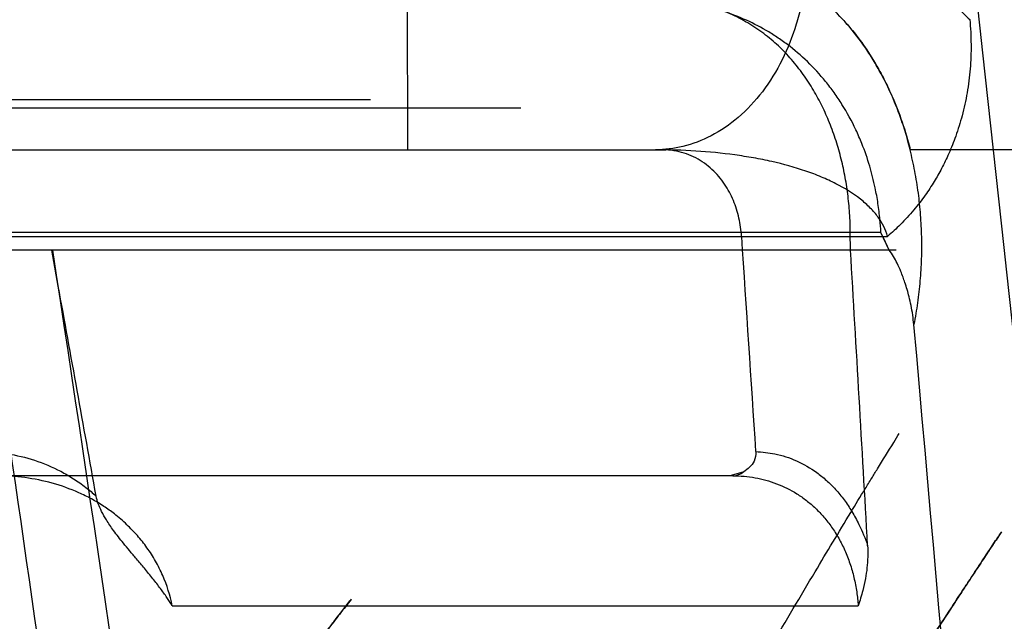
# Model space of a CAD drawing. Header units: millimetres. Extents: x 0 to 297, y 0 to 210.
# Tile 289 of 438: x 147.1348 to 147.2525, y 159.2896 to 159.3615. Entities that reach past the tile are written whole.
import ezdxf

# ---------------------------------------------------------------- set-up
doc = ezdxf.new("R2010")
doc.units = ezdxf.units.MM
doc.header["$LTSCALE"] = 16.335
doc.layers.add('INTFCLR_1', color=7, linetype='CONTINUOUS')
doc.layers.add('INTFCLR_144815', color=7, linetype='CONTINUOUS')

msp = doc.modelspace()

# ---------------------------------------------------------------- linework, layer by layer
at = {"layer": 'INTFCLR_1', "color": 6, "linetype": 'Continuous'}
for p, q in [((146.83264, 159.35199), (147.17673, 159.35199)), ((146.83264, 159.35102), (147.19471, 159.35102))]:
    msp.add_line(p, q, dxfattribs=at)
at = {"layer": 'INTFCLR_1', "color": 9, "linetype": 'Continuous'}
msp.add_open_spline([(147.15454, 159.26636), (147.15524, 159.26728), (147.15659, 159.26907), (147.15917, 159.27246), (147.16305, 159.27753), (147.16702, 159.28268), (147.17013, 159.28668), (147.17146, 159.28839), (147.17278, 159.29007), (147.17336, 159.29082), (147.17453, 159.29231), (147.17374, 159.29131), (147.17307, 159.29045), (147.17044, 159.28709), (147.16643, 159.28192), (147.16209, 159.27629), (147.15902, 159.27226), (147.15773, 159.27056), (147.15565, 159.26783), (147.15074, 159.26133), (147.14267, 159.25046), (147.13421, 159.23879), (147.12843, 159.23063), (147.12563, 159.22662), (147.1237, 159.22385), (147.11823, 159.21594), (147.10916, 159.20245), (147.09712, 159.18355), (147.08721, 159.16686), (147.08042, 159.1546), (147.07655, 159.14732), (147.07074, 159.13606), (147.06246, 159.11861), (147.0545, 159.09843), (147.05011, 159.08482), (147.04824, 159.07837), (147.04703, 159.07401), (147.04394, 159.06194), (147.04103, 159.04628), (147.03957, 159.03042), (147.03922, 159.02241), (147.03912, 159.01781), (147.03908, 159.00644), (147.04009, 158.99172), (147.04259, 158.97613), (147.04416, 158.96845), (147.04514, 158.96409), (147.04669, 158.95763), (147.04929, 158.94813), (147.05458, 158.93181), (147.06077, 158.9161), (147.06678, 158.9028), (147.07031, 158.89543), (147.07556, 158.88482), (147.08365, 158.86967), (147.09481, 158.85061), (147.10328, 158.83709), (147.10884, 158.82851), (147.11236, 158.82316), (147.11818, 158.81443), (147.12607, 158.80296), (147.1323, 158.79416), (147.13524, 158.79007)], degree=3, knots=[0, 0, 0, 0, 0.005797, 0.01133, 0.021476, 0.037955, 0.044218, 0.046836, 0.0491, 0.054387, 0.05482, 0.055229, 0.05859, 0.062716, 0.075143, 0.092818, 0.098027, 0.100749, 0.103544, 0.115354, 0.141812, 0.171787, 0.188025, 0.192212, 0.196449, 0.205034, 0.240697, 0.278371, 0.31799, 0.338541, 0.349008, 0.35957, 0.402408, 0.446323, 0.46879, 0.474471, 0.480178, 0.491596, 0.537273, 0.560271, 0.571849, 0.577661, 0.58346, 0.629177, 0.651777, 0.663046, 0.668676, 0.674302, 0.696525, 0.718311, 0.760793, 0.781563, 0.791836, 0.801994, 0.841252, 0.878375, 0.913316, 0.92169, 0.929872, 0.945621, 0.974598, 1, 1, 1, 1], dxfattribs=at)
at = {"layer": 'INTFCLR_144815', "color": 9, "linetype": 'Continuous'}
for p, q in [((147.18111, 159.36398), (147.18116, 159.34599)), ((146.28273, 159.34598), (147.21082, 159.34598)), ((147.33816, 159.34598), (147.24123, 159.34598)), ((147.09067, 159.33562), (147.23856, 159.33562)), ((147.23778, 159.33607), (147.09334, 159.33607)), ((147.22008, 159.30698), (147.13105, 159.30698)), ((147.15303, 159.29144), (147.23506, 159.29144))]:
    msp.add_line(p, q, dxfattribs=at)
at = {"layer": 'INTFCLR_144815', "color": 6, "linetype": 'Continuous'}
for p, q in [((147.17397, 159.34598), (147.18116, 159.34599)), ((147.21082, 159.34598), (147.2113, 159.34599)), ((147.2113, 159.34599), (147.21208, 159.34597)), ((147.23414, 159.33398), (147.23412, 159.33607)), ((147.23875, 159.33398), (147.23778, 159.33607)), ((147.23875, 159.33398), (147.23812, 159.33536)), ((147.2396, 159.33398), (147.07472, 159.33398)), ((147.1394, 159.32968), (147.13862, 159.33398)), ((147.22137, 159.30747), (147.21989, 159.30701))]:
    msp.add_line(p, q, dxfattribs=at)
for centre, major_axis, ratio, start_param, end_param in [((146.83264, 157.87813), (0, 3.25453), 0.133505, -1.115285, -1.106455), ((146.83264, 158.00704), (0, 3.28715), 0.133505, -1.166995, -1.155268), ((146.83264, 156.19081), (0, 3.89003), 0.133505, -0.642762, -0.631908), ((146.83264, 157.39909), (0, 3.54018), 0.13772, -1.076469, -0.995551)]:
    msp.add_ellipse(centre, major_axis=major_axis, ratio=ratio, start_param=start_param, end_param=end_param, dxfattribs=at)
at = {"layer": 'INTFCLR_144815', "color": 9, "linetype": 'Continuous'}
for points, knots in [([(147.29393, 159.0763), (147.28852, 159.13403), (147.27585, 159.26171), (147.25403, 159.45523), (147.22861, 159.65116), (147.20989, 159.77702), (147.20029, 159.83706)], [0, 0, 0, 0, 0.226896, 0.502094, 0.762044, 1, 1, 1, 1]), ([(147.28159, 159.03809), (147.28054, 159.04995), (147.27429, 159.11955), (147.26162, 159.25139), (147.24863, 159.37122), (147.24143, 159.43336)], [0, 0, 0, 0, 0.089951, 0.527612, 1, 1, 1, 1]), ([(147.22898, 159.36977), (147.22897, 159.36941), (147.22896, 159.3687), (147.22887, 159.36725), (147.22867, 159.36541), (147.22826, 159.36319), (147.22749, 159.36024), (147.2261, 159.35671), (147.22377, 159.35291), (147.22088, 159.34981), (147.21763, 159.34756), (147.21423, 159.34626), (147.21192, 159.34598), (147.21082, 159.34598)], [0, 0, 0, 0, 0.032266, 0.065059, 0.132003, 0.200403, 0.269701, 0.408562, 0.543993, 0.672109, 0.790738, 0.899651, 1, 1, 1, 1]), ([(147.24129, 159.34598), (147.24119, 159.34638), (147.2409, 159.34746), (147.24036, 159.34921), (147.23941, 159.3518), (147.23829, 159.35425), (147.237, 159.35653), (147.23567, 159.35862), (147.23384, 159.36099), (147.2318, 159.36307), (147.23007, 159.36451), (147.22834, 159.36579), (147.22521, 159.36767), (147.22179, 159.36894), (147.21879, 159.36955), (147.21676, 159.36984), (147.21523, 159.36992), (147.21421, 159.36993)], [0, 0, 0, 0, 0.031385, 0.086406, 0.140152, 0.242977, 0.292516, 0.340948, 0.433363, 0.521272, 0.564017, 0.605736, 0.686608, 0.843342, 0.882469, 0.921535, 1, 1, 1, 1]), ([(147.22898, 159.36977), (147.23067, 159.36977), (147.23407, 159.36948), (147.23819, 159.36831), (147.24133, 159.3669), (147.24361, 159.36558), (147.24543, 159.36427), (147.24703, 159.36291), (147.2479, 159.36208), (147.24841, 159.36155)], [0, 0, 0, 0, 0.234394, 0.469087, 0.588647, 0.709782, 0.833917, 0.89765, 1, 1, 1, 1]), ([(147.22412, 159.36799), (147.22564, 159.36736), (147.22786, 159.36617), (147.23023, 159.3644), (147.23155, 159.36325), (147.23253, 159.36231), (147.23348, 159.36131), (147.23471, 159.35987), (147.23616, 159.35791), (147.23745, 159.35578), (147.2384, 159.35395), (147.23982, 159.35091), (147.24073, 159.34821), (147.24129, 159.34598)], [0, 0, 0, 0, 0.170529, 0.259631, 0.305622, 0.352469, 0.400208, 0.448719, 0.548338, 0.652425, 0.706538, 0.761665, 1, 1, 1, 1]), ([(147.23778, 159.33607), (147.23775, 159.3366), (147.23767, 159.33777), (147.23745, 159.33956), (147.23706, 159.34169), (147.23646, 159.34409), (147.23566, 159.3464), (147.23458, 159.34889), (147.23347, 159.35093), (147.2322, 159.35282), (147.23087, 159.35457), (147.22906, 159.35655), (147.22704, 159.35827), (147.22535, 159.35947), (147.22363, 159.36054), (147.22051, 159.36212), (147.21715, 159.36316), (147.2142, 159.36367), (147.2122, 159.36391), (147.21069, 159.36398), (147.20968, 159.36398)], [0, 0, 0, 0, 0.036151, 0.079844, 0.122959, 0.183646, 0.248659, 0.289408, 0.368205, 0.40665, 0.444582, 0.518034, 0.589357, 0.624587, 0.659305, 0.727544, 0.862762, 0.896926, 0.931126, 1, 1, 1, 1]), ([(147.23856, 159.33562), (147.23835, 159.33644), (147.23772, 159.33766), (147.23651, 159.33907), (147.23488, 159.34051), (147.23288, 159.34173), (147.23065, 159.34276), (147.22811, 159.34371), (147.2254, 159.34446), (147.22292, 159.34496), (147.22144, 159.3452), (147.21914, 159.34554), (147.2156, 159.34588), (147.21243, 159.34598), (147.21082, 159.34598)], [0, 0, 0, 0, 0.081389, 0.128149, 0.178905, 0.290298, 0.351281, 0.415364, 0.550349, 0.6216, 0.6581, 0.694872, 0.844842, 1, 1, 1, 1]), ([(147.24123, 159.34598), (147.24144, 159.34513), (147.24182, 159.34342), (147.24224, 159.34081), (147.24251, 159.33819), (147.24264, 159.33555), (147.24263, 159.33292), (147.24247, 159.33029), (147.24218, 159.32768), (147.24189, 159.32595), (147.24172, 159.32509)], [0, 0, 0, 0, 0.124489, 0.250109, 0.375248, 0.500683, 0.625737, 0.75041, 0.875409, 1, 1, 1, 1]), ([(147.15754, 159.1336), (147.15537, 159.15085), (147.14682, 159.21772), (147.13755, 159.28449), (147.13019, 159.33398)], [0, 0, 0, 0, 0.257866, 1, 1, 1, 1]), ([(147.1744, 159.07351), (147.17163, 159.09611), (147.16068, 159.18306), (147.14854, 159.26986), (147.13875, 159.33398)], [0, 0, 0, 0, 0.259846, 1, 1, 1, 1]), ([(147.15754, 159.1336), (147.15824, 159.13628), (147.16091, 159.14599), (147.16602, 159.16231), (147.17321, 159.18212), (147.17903, 159.1964), (147.18301, 159.20561), (147.18561, 159.21151), (147.19011, 159.22139), (147.19654, 159.23476), (147.20419, 159.24975), (147.20986, 159.26034), (147.21323, 159.26647), (147.2144, 159.26858), (147.21608, 159.27161), (147.21948, 159.27764), (147.22435, 159.28611), (147.22956, 159.29493), (147.23332, 159.30118), (147.23558, 159.3049), (147.23665, 159.30664), (147.23778, 159.30849), (147.23888, 159.31027), (147.23976, 159.31169), (147.23998, 159.31205)], [0, 0, 0, 0, 0.042103, 0.153122, 0.25987, 0.362549, 0.387587, 0.412353, 0.460709, 0.552576, 0.637959, 0.71664, 0.735219, 0.744339, 0.753339, 0.787859, 0.849708, 0.901786, 0.943681, 0.960615, 0.968033, 0.974699, 0.993548, 1, 1, 1, 1]), ([(147.12997, 159.30987), (147.13108, 159.30987), (147.13332, 159.3097), (147.13661, 159.30892), (147.13924, 159.30781), (147.14125, 159.30665), (147.14266, 159.30565), (147.14353, 159.30492), (147.14393, 159.30456)], [0, 0, 0, 0, 0.219449, 0.438734, 0.661491, 0.776561, 0.894623, 1, 1, 1, 1]), ([(147.22283, 159.30987), (147.22359, 159.30984), (147.2248, 159.3097), (147.22642, 159.30928), (147.22814, 159.30862), (147.22979, 159.30766), (147.2313, 159.30644), (147.23239, 159.30535), (147.23341, 159.3041), (147.23434, 159.3027), (147.23533, 159.30088), (147.2359, 159.29948), (147.23619, 159.29862)], [0, 0, 0, 0, 0.122556, 0.195168, 0.268614, 0.419482, 0.499077, 0.581644, 0.667598, 0.758038, 0.852833, 1, 1, 1, 1]), ([(147.15303, 159.29144), (147.15279, 159.29267), (147.15221, 159.29451), (147.15107, 159.29678), (147.15005, 159.29838), (147.1489, 159.29983), (147.1476, 159.30119), (147.14625, 159.30235), (147.14482, 159.30337), (147.1434, 159.30422), (147.14137, 159.30522), (147.13872, 159.30617), (147.13542, 159.30683), (147.13317, 159.30698), (147.13205, 159.30698)], [0, 0, 0, 0, 0.133327, 0.201907, 0.26867, 0.334246, 0.39832, 0.468461, 0.522369, 0.583547, 0.643894, 0.762456, 0.880783, 1, 1, 1, 1]), ([(147.22008, 159.30698), (147.22097, 159.30698), (147.22231, 159.30686), (147.22404, 159.30647), (147.22575, 159.30591), (147.22738, 159.3051), (147.22889, 159.30404), (147.22998, 159.3031), (147.23099, 159.30204), (147.23192, 159.30083), (147.23276, 159.2995), (147.23349, 159.29805), (147.2341, 159.29648), (147.23458, 159.29481), (147.2349, 159.29312), (147.23502, 159.29199), (147.23506, 159.29144)], [0, 0, 0, 0, 0.111729, 0.167551, 0.223554, 0.336669, 0.395151, 0.454927, 0.516226, 0.579824, 0.64564, 0.713503, 0.784146, 0.85669, 0.930987, 1, 1, 1, 1]), ([(147.15986, 159.09841), (147.16098, 159.10433), (147.16266, 159.11203), (147.16503, 159.12144), (147.16693, 159.12849), (147.17043, 159.14048), (147.176, 159.15699), (147.18341, 159.17593), (147.19002, 159.19101), (147.19482, 159.2012), (147.19755, 159.20684), (147.20153, 159.21488), (147.20746, 159.22633), (147.21535, 159.2407), (147.2212, 159.25084), (147.22497, 159.25721), (147.22731, 159.26113), (147.23112, 159.26742), (147.23615, 159.27553), (147.24152, 159.28399), (147.24512, 159.28955), (147.2472, 159.29271), (147.24829, 159.29438), (147.24943, 159.29611), (147.25066, 159.29796), (147.25136, 159.29902), (147.25256, 159.30081), (147.25071, 159.29804), (147.24996, 159.29691), (147.24875, 159.29507), (147.24766, 159.29342), (147.24532, 159.28985), (147.24145, 159.28388), (147.23608, 159.27543), (147.23107, 159.26733), (147.22757, 159.26155), (147.22583, 159.25865), (147.22463, 159.25663), (147.22116, 159.25076), (147.21532, 159.24064), (147.20744, 159.22629), (147.20081, 159.21349), (147.19618, 159.20403), (147.19349, 159.19838), (147.18939, 159.18958), (147.18341, 159.17592), (147.176, 159.15697), (147.17042, 159.14044), (147.16692, 159.12845), (147.16502, 159.1214), (147.16265, 159.112), (147.16098, 159.10432), (147.15986, 159.09841)], [0, 0, 0, 0, 0.040438, 0.052843, 0.065179, 0.089471, 0.136654, 0.182117, 0.225934, 0.247225, 0.257692, 0.267989, 0.307473, 0.344204, 0.378078, 0.386079, 0.393879, 0.408741, 0.435419, 0.457928, 0.476049, 0.479857, 0.483352, 0.489366, 0.494063, 0.497409, 0.5, 0.502785, 0.510923, 0.513801, 0.517003, 0.524311, 0.542386, 0.564839, 0.591486, 0.606348, 0.610222, 0.614147, 0.62214, 0.655969, 0.692631, 0.732018, 0.752723, 0.763321, 0.77403, 0.817893, 0.8634, 0.910625, 0.934938, 0.947266, 0.959637, 1, 1, 1, 1]), ([(147.15986, 159.09841), (147.16098, 159.10433), (147.16266, 159.11203), (147.16503, 159.12144), (147.16693, 159.12849), (147.17043, 159.14048), (147.176, 159.15699), (147.18341, 159.17593), (147.19002, 159.19101), (147.19482, 159.2012), (147.19755, 159.20684), (147.20153, 159.21488), (147.20746, 159.22633), (147.21535, 159.2407), (147.2212, 159.25084), (147.22497, 159.25721), (147.22731, 159.26113), (147.23112, 159.26742), (147.23615, 159.27553), (147.24152, 159.28399), (147.24512, 159.28955), (147.2472, 159.29271), (147.24829, 159.29438), (147.24943, 159.29611), (147.25066, 159.29796), (147.25136, 159.29902), (147.25256, 159.30081), (147.25071, 159.29804), (147.24996, 159.29691), (147.24875, 159.29507), (147.24766, 159.29342), (147.24532, 159.28985), (147.24145, 159.28388), (147.23608, 159.27543), (147.23107, 159.26733), (147.22757, 159.26155), (147.22583, 159.25865), (147.22463, 159.25663), (147.22116, 159.25076), (147.21532, 159.24064), (147.20744, 159.22629), (147.20081, 159.21349), (147.19618, 159.20403), (147.19349, 159.19838), (147.18939, 159.18958), (147.18341, 159.17592), (147.176, 159.15697), (147.17042, 159.14044), (147.16692, 159.12845), (147.16502, 159.1214), (147.16265, 159.112), (147.16098, 159.10432), (147.15986, 159.09841)], [0, 0, 0, 0, 0.040438, 0.052843, 0.065179, 0.089471, 0.136654, 0.182117, 0.225934, 0.247225, 0.257692, 0.267989, 0.307473, 0.344204, 0.378078, 0.386079, 0.393879, 0.408741, 0.435419, 0.457928, 0.476049, 0.479857, 0.483352, 0.489366, 0.494063, 0.497409, 0.5, 0.502785, 0.510923, 0.513801, 0.517003, 0.524311, 0.542386, 0.564839, 0.591486, 0.606348, 0.610222, 0.614147, 0.62214, 0.655969, 0.692631, 0.732018, 0.752723, 0.763321, 0.77403, 0.817893, 0.8634, 0.910625, 0.934938, 0.947266, 0.959637, 1, 1, 1, 1])]:
    msp.add_open_spline(points, degree=3, knots=knots, dxfattribs=at)
at = {"layer": 'INTFCLR_144815', "color": 6, "linetype": 'Continuous'}
for points, knots in [([(147.23412, 159.33607), (147.23412, 159.33685), (147.23406, 159.3384), (147.23384, 159.34069), (147.23348, 159.34294), (147.23299, 159.34515), (147.23235, 159.34734), (147.23157, 159.34944), (147.23065, 159.35146), (147.22959, 159.35339), (147.22835, 159.35525), (147.22693, 159.35701), (147.22533, 159.35864), (147.22356, 159.36009), (147.2216, 159.36136), (147.2202, 159.36206), (147.21947, 159.36237)], [0, 0, 0, 0, 0.073105, 0.146073, 0.216864, 0.287802, 0.359193, 0.431246, 0.498718, 0.567998, 0.638634, 0.709324, 0.780757, 0.852955, 0.925156, 1, 1, 1, 1]), ([(147.24841, 159.36155), (147.2485, 159.36056), (147.2486, 159.35859), (147.24849, 159.35567), (147.24813, 159.35282), (147.24754, 159.35013), (147.24679, 159.3477), (147.24595, 159.3456), (147.24508, 159.34379), (147.24414, 159.34213), (147.24305, 159.34047), (147.24171, 159.33873), (147.2402, 159.33708), (147.2391, 159.33607), (147.23856, 159.33562)], [0, 0, 0, 0, 0.103346, 0.204454, 0.304064, 0.401737, 0.490835, 0.568803, 0.637461, 0.699404, 0.767273, 0.844662, 0.926959, 1, 1, 1, 1]), ([(147.22112, 159.33562), (147.2211, 159.33599), (147.22102, 159.33672), (147.22082, 159.33781), (147.22053, 159.33888), (147.22015, 159.33992), (147.21967, 159.34093), (147.21909, 159.3419), (147.2184, 159.34282), (147.21759, 159.34366), (147.21668, 159.3444), (147.21566, 159.34503), (147.21454, 159.34552), (147.21334, 159.34585), (147.2125, 159.34595), (147.21208, 159.34597)], [0, 0, 0, 0, 0.073999, 0.146811, 0.220812, 0.293464, 0.367538, 0.442603, 0.51876, 0.59564, 0.673331, 0.753002, 0.83356, 0.9166, 1, 1, 1, 1]), ([(147.24172, 159.32509), (147.24168, 159.32547), (147.24159, 159.32622), (147.2414, 159.32733), (147.24111, 159.32863), (147.24071, 159.32999), (147.24022, 159.33132), (147.23963, 159.33264), (147.23915, 159.33351), (147.23875, 159.33398)], [0, 0, 0, 0, 0.119834, 0.241584, 0.355391, 0.542486, 0.688659, 0.804398, 1, 1, 1, 1]), ([(147.22283, 159.30987), (147.22285, 159.30948), (147.22266, 159.30847), (147.22188, 159.30776), (147.22137, 159.30747)], [0, 0, 0, 0, 0.397887, 1, 1, 1, 1]), ([(147.15303, 159.29144), (147.15283, 159.29177), (147.15238, 159.29246), (147.15161, 159.29353), (147.1507, 159.2947), (147.14974, 159.29588), (147.1488, 159.29699), (147.14796, 159.29799), (147.14703, 159.29911), (147.14608, 159.30032), (147.14521, 159.30159), (147.14444, 159.30294), (147.14405, 159.30392), (147.14393, 159.30456)], [0, 0, 0, 0, 0.07197, 0.15395, 0.247114, 0.347804, 0.438981, 0.518947, 0.590528, 0.71115, 0.805575, 0.87861, 1, 1, 1, 1]), ([(147.23619, 159.29862), (147.23622, 159.29817), (147.23623, 159.29729), (147.23613, 159.29598), (147.23594, 159.29464), (147.2356, 159.29312), (147.23527, 159.29204), (147.23506, 159.29144)], [0, 0, 0, 0, 0.183003, 0.362638, 0.536953, 0.73967, 1, 1, 1, 1])]:
    msp.add_open_spline(points, degree=3, knots=knots, dxfattribs=at)
at = {"layer": 'INTFCLR_144815', "color": 9, "linetype": 'Continuous'}
msp.add_open_spline([(147.22008, 159.30698), (147.22054, 159.30698), (147.22102, 159.30718), (147.22137, 159.30747)], degree=3, dxfattribs=at)

doc.saveas('drawing.dxf')
